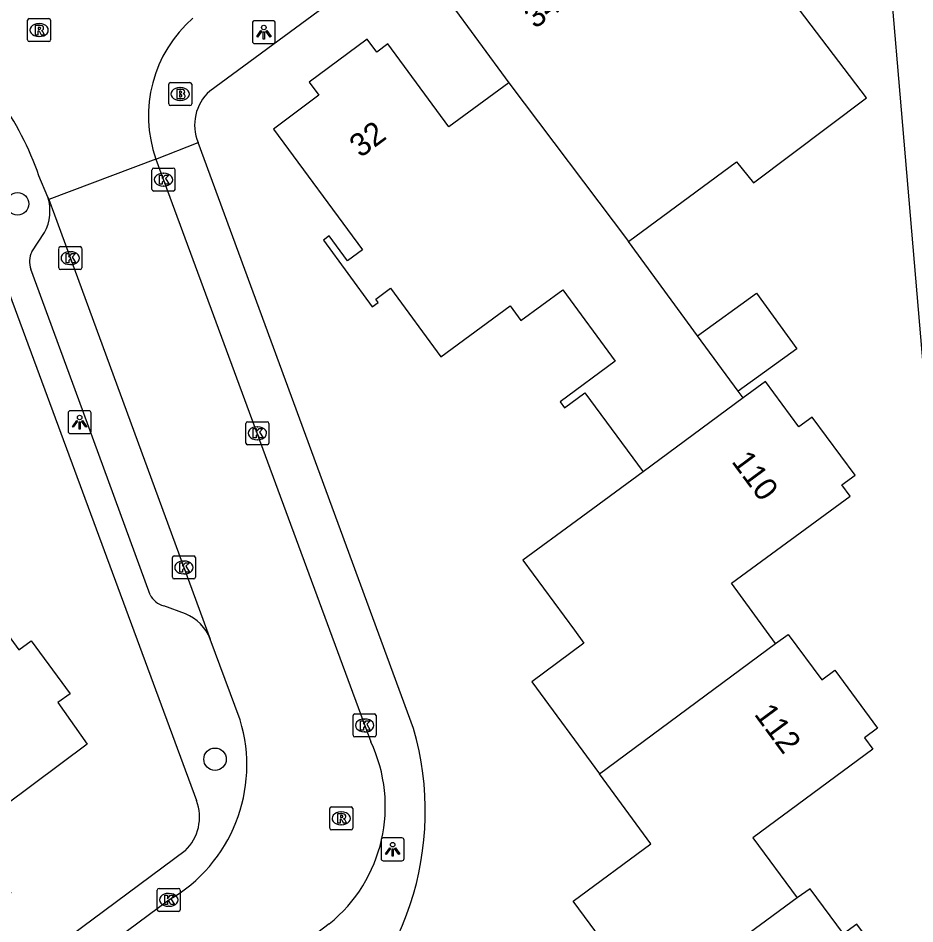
# Model space of a CAD drawing. Extents: x 163427 to 164190, y 380331 to 381641.
# Drawn here: x 163904.63 to 163943.65, y 381152.36 to 381191.75 of the extents above; entities that cross this region are included whole.
import ezdxf

# ---------------------------------------------------------------- set-up
doc = ezdxf.new("R2010")
doc.units = 0
for name, color, linetype in [('IMGEO_Boom', 7, 'Continuous'), ('IMGEO_Brandkraan', 7, 'Continuous'), ('IMGEO_Kolk', 7, 'Continuous'), ('IMGEO_Lichtpunt', 7, 'Continuous'), ('IMGEO_Pand', 7, 'Continuous'), ('IMGEO_Pand_nummerreeks', 7, 'Continuous'), ('IMGEO_Rijbaan_lokaal_open', 7, 'Continuous'), ('IMGEO_Rioolput', 7, 'Continuous'), ('IMGEO_Voetpad_open', 7, 'Continuous')]:
    doc.layers.add(name, color=color, linetype=linetype)

msp = doc.modelspace()

# ---------------------------------------------------------------- linework, layer by layer
at = {"layer": 'IMGEO_Boom'}
for centre in [(163904.601, 381183.677), (163913.195, 381159.523)]:
    msp.add_circle(centre, 0.489, dxfattribs=at)
at = {"layer": 'IMGEO_Brandkraan'}
for p, q in [((163911.179, 381188.024), (163911.179, 381188.876)), ((163911.254, 381188.95), (163912.106, 381188.95)), ((163911.667, 381188.73), (163911.692, 381188.73)), ((163912.18, 381188.876), (163912.18, 381188.024)), ((163912.106, 381187.95), (163911.254, 381187.95)), ((163911.69, 381188.17), (163911.665, 381188.17))]:
    msp.add_line(p, q, dxfattribs=at)
for points in [[(163911.179, 381188.024), (163911.179, 381188.876)], [(163911.254, 381188.95), (163912.106, 381188.95)], [(163911.527, 381188.65), (163911.527, 381188.25), (163911.74, 381188.25)], [(163911.758, 381188.65), (163911.527, 381188.65)], [(163911.706, 381188.569), (163911.652, 381188.569), (163911.652, 381188.493)], [(163912.18, 381188.876), (163912.18, 381188.024)], [(163911.652, 381188.493), (163911.705, 381188.493)], [(163911.714, 381188.417), (163911.652, 381188.417), (163911.652, 381188.336)], [(163911.652, 381188.336), (163911.714, 381188.336)], [(163912.106, 381187.95), (163911.254, 381187.95)]]:
    msp.add_lwpolyline(points, dxfattribs=at)
for centre, radius, start, end in [((163911.256, 381188.874), 0.0765, 91.552, 178.448), ((163911.256, 381188.874), 0.0765, 91.552, 178.448), ((163911.707, 381188.531), 0.0379, 267.8285, 90.9355), ((163911.762, 381188.505), 0.145, 59.4692, 91.5367), ((163911.787, 381188.552), 0.0922, 285.5137, 58.1501), ((163912.104, 381188.874), 0.0765, 1.552, 88.448), ((163912.104, 381188.874), 0.0765, 1.552, 88.448), ((163911.715, 381188.376), 0.0404, 269.8759, 90.5077), ((163911.746, 381188.501), 0.251, 268.6676, 293.5347), ((163911.792, 381188.36), 0.105, 301.3115, 78.989), ((163911.256, 381188.026), 0.0765, 181.552, 268.448), ((163911.256, 381188.026), 0.0765, 181.552, 268.448), ((163912.104, 381188.026), 0.0765, 271.552, 358.448), ((163912.104, 381188.026), 0.0765, 271.552, 358.448)]:
    msp.add_arc(centre, radius, start, end, dxfattribs=at)
for centre, major_axis, ratio, start_param, end_param in [((163911.666, 381188.45), (-0.387, 0.002), 0.722429, 4.712389, 7.853982), ((163911.691, 381188.45), (-0.39, 0.002), 0.717154, 1.570796, 4.712389)]:
    msp.add_ellipse(centre, major_axis=major_axis, ratio=ratio, start_param=start_param, end_param=end_param, dxfattribs=at)
at = {"layer": 'IMGEO_Kolk'}
for p, q in [((163910.453, 381184.302), (163910.453, 381185.154)), ((163910.528, 381185.228), (163911.38, 381185.228)), ((163911.454, 381185.154), (163911.454, 381184.302)), ((163910.941, 381185.008), (163910.966, 381185.008)), ((163910.964, 381184.448), (163910.939, 381184.448)), ((163911.38, 381184.228), (163910.528, 381184.228)), ((163906.394, 381180.889), (163906.394, 381181.741)), ((163906.469, 381181.815), (163907.321, 381181.815)), ((163906.882, 381181.595), (163906.907, 381181.595)), ((163907.395, 381181.741), (163907.395, 381180.889)), ((163907.321, 381180.815), (163906.469, 381180.815)), ((163906.905, 381181.035), (163906.88, 381181.035)), ((163914.539, 381173.274), (163914.539, 381174.126)), ((163914.614, 381174.2), (163915.466, 381174.2)), ((163915.54, 381174.126), (163915.54, 381173.274)), ((163915.027, 381173.98), (163915.052, 381173.98)), ((163915.05, 381173.42), (163915.025, 381173.42)), ((163915.466, 381173.2), (163914.614, 381173.2)), ((163911.34, 381167.438), (163911.34, 381168.29)), ((163911.415, 381168.364), (163912.267, 381168.364)), ((163911.828, 381168.144), (163911.853, 381168.144)), ((163912.341, 381168.29), (163912.341, 381167.438)), ((163912.267, 381167.364), (163911.415, 381167.364)), ((163911.851, 381167.584), (163911.826, 381167.584)), ((163919.205, 381160.568), (163919.205, 381161.42)), ((163919.28, 381161.494), (163920.132, 381161.494)), ((163920.206, 381161.42), (163920.206, 381160.568)), ((163919.693, 381161.274), (163919.718, 381161.274)), ((163919.716, 381160.714), (163919.691, 381160.714)), ((163920.132, 381160.494), (163919.28, 381160.494)), ((163910.759, 381153.909), (163911.611, 381153.909)), ((163910.684, 381152.983), (163910.684, 381153.835)), ((163911.172, 381153.689), (163911.197, 381153.689)), ((163911.685, 381153.835), (163911.685, 381152.983)), ((163911.195, 381153.129), (163911.17, 381153.129)), ((163911.611, 381152.909), (163910.759, 381152.909))]:
    msp.add_line(p, q, dxfattribs=at)
for points in [[(163910.453, 381184.302), (163910.453, 381185.154)], [(163910.528, 381185.228), (163911.38, 381185.228)], [(163911.454, 381185.154), (163911.454, 381184.302)], [(163910.774, 381184.928), (163910.897, 381184.928), (163910.897, 381184.777), (163911.027, 381184.928), (163911.191, 381184.928), (163911.045, 381184.777), (163911.198, 381184.528), (163911.046, 381184.528), (163910.961, 381184.692), (163910.897, 381184.625), (163910.897, 381184.528), (163910.774, 381184.528), (163910.774, 381184.928)], [(163911.38, 381184.228), (163910.528, 381184.228)], [(163906.394, 381180.889), (163906.394, 381181.741)], [(163906.469, 381181.815), (163907.321, 381181.815)], [(163906.715, 381181.515), (163906.838, 381181.515), (163906.838, 381181.364), (163906.968, 381181.515), (163907.132, 381181.515), (163906.986, 381181.364), (163907.139, 381181.115), (163906.987, 381181.115), (163906.902, 381181.279), (163906.838, 381181.212), (163906.838, 381181.115), (163906.715, 381181.115), (163906.715, 381181.515)], [(163907.395, 381181.741), (163907.395, 381180.889)], [(163907.321, 381180.815), (163906.469, 381180.815)], [(163914.539, 381173.274), (163914.539, 381174.126)], [(163914.614, 381174.2), (163915.466, 381174.2)], [(163915.54, 381174.126), (163915.54, 381173.274)], [(163914.86, 381173.9), (163914.983, 381173.9), (163914.983, 381173.749), (163915.113, 381173.9), (163915.277, 381173.9), (163915.131, 381173.749), (163915.284, 381173.5), (163915.132, 381173.5), (163915.047, 381173.664), (163914.983, 381173.597), (163914.983, 381173.5), (163914.86, 381173.5), (163914.86, 381173.9)], [(163915.466, 381173.2), (163914.614, 381173.2)], [(163911.34, 381167.438), (163911.34, 381168.29)], [(163911.415, 381168.364), (163912.267, 381168.364)], [(163912.341, 381168.29), (163912.341, 381167.438)], [(163911.661, 381168.064), (163911.784, 381168.064), (163911.784, 381167.913), (163911.914, 381168.064), (163912.078, 381168.064), (163911.932, 381167.913), (163912.085, 381167.664), (163911.933, 381167.664), (163911.848, 381167.828), (163911.784, 381167.761), (163911.784, 381167.664), (163911.661, 381167.664), (163911.661, 381168.064)], [(163912.267, 381167.364), (163911.415, 381167.364)], [(163919.205, 381160.568), (163919.205, 381161.42)], [(163919.28, 381161.494), (163920.132, 381161.494)], [(163920.206, 381161.42), (163920.206, 381160.568)], [(163919.526, 381161.194), (163919.649, 381161.194), (163919.649, 381161.043), (163919.779, 381161.194), (163919.943, 381161.194), (163919.797, 381161.043), (163919.95, 381160.794), (163919.798, 381160.794), (163919.713, 381160.958), (163919.649, 381160.891), (163919.649, 381160.794), (163919.526, 381160.794), (163919.526, 381161.194)], [(163920.132, 381160.494), (163919.28, 381160.494)], [(163910.759, 381153.909), (163911.611, 381153.909)], [(163910.684, 381152.983), (163910.684, 381153.835)], [(163911.005, 381153.609), (163911.128, 381153.609), (163911.128, 381153.458), (163911.258, 381153.609), (163911.422, 381153.609), (163911.276, 381153.458), (163911.429, 381153.209), (163911.277, 381153.209), (163911.192, 381153.373), (163911.128, 381153.306), (163911.128, 381153.209), (163911.005, 381153.209), (163911.005, 381153.609)], [(163911.685, 381153.835), (163911.685, 381152.983)], [(163911.611, 381152.909), (163910.759, 381152.909)]]:
    msp.add_lwpolyline(points, dxfattribs=at)
for centre, start, end in [((163910.53, 381185.152), 91.552, 178.448), ((163910.53, 381185.152), 91.552, 178.448), ((163911.378, 381185.152), 1.552, 88.448), ((163911.378, 381185.152), 1.552, 88.448), ((163910.53, 381184.304), 181.552, 268.448), ((163910.53, 381184.304), 181.552, 268.448), ((163911.378, 381184.304), 271.552, 358.448), ((163911.378, 381184.304), 271.552, 358.448), ((163906.471, 381181.739), 91.552, 178.448), ((163906.471, 381181.739), 91.552, 178.448), ((163907.319, 381181.739), 1.552, 88.448), ((163907.319, 381181.739), 1.552, 88.448), ((163906.471, 381180.891), 181.552, 268.448), ((163906.471, 381180.891), 181.552, 268.448), ((163907.319, 381180.891), 271.552, 358.448), ((163907.319, 381180.891), 271.552, 358.448), ((163914.616, 381174.124), 91.552, 178.448), ((163914.616, 381174.124), 91.552, 178.448), ((163915.464, 381174.124), 1.552, 88.448), ((163915.464, 381174.124), 1.552, 88.448), ((163914.616, 381173.276), 181.552, 268.448), ((163914.616, 381173.276), 181.552, 268.448), ((163915.464, 381173.276), 271.552, 358.448), ((163915.464, 381173.276), 271.552, 358.448), ((163911.417, 381168.288), 91.552, 178.448), ((163911.417, 381168.288), 91.552, 178.448), ((163912.265, 381168.288), 1.552, 88.448), ((163912.265, 381168.288), 1.552, 88.448), ((163911.417, 381167.44), 181.552, 268.448), ((163911.417, 381167.44), 181.552, 268.448), ((163912.265, 381167.44), 271.552, 358.448), ((163912.265, 381167.44), 271.552, 358.448), ((163919.282, 381161.418), 91.552, 178.448), ((163919.282, 381161.418), 91.552, 178.448), ((163920.13, 381161.418), 1.552, 88.448), ((163920.13, 381161.418), 1.552, 88.448), ((163919.282, 381160.57), 181.552, 268.448), ((163919.282, 381160.57), 181.552, 268.448), ((163920.13, 381160.57), 271.552, 358.448), ((163920.13, 381160.57), 271.552, 358.448), ((163910.761, 381153.833), 91.552, 178.448), ((163910.761, 381153.833), 91.552, 178.448), ((163911.609, 381153.833), 1.552, 88.448), ((163911.609, 381153.833), 1.552, 88.448), ((163910.761, 381152.985), 181.552, 268.448), ((163910.761, 381152.985), 181.552, 268.448), ((163911.609, 381152.985), 271.552, 358.448), ((163911.609, 381152.985), 271.552, 358.448)]:
    msp.add_arc(centre, 0.0765, start, end, dxfattribs=at)
for centre, major_axis, ratio, start_param, end_param in [((163910.94, 381184.728), (-0.387, 0.002), 0.722429, 4.712389, 7.853982), ((163910.965, 381184.728), (-0.39, 0.002), 0.717154, 1.570796, 4.712389), ((163906.881, 381181.315), (-0.387, 0.002), 0.722429, 4.712389, 7.853982), ((163906.906, 381181.315), (-0.39, 0.002), 0.717154, 1.570796, 4.712389), ((163915.026, 381173.7), (-0.387, 0.002), 0.722429, 4.712389, 7.853982), ((163915.051, 381173.7), (-0.39, 0.002), 0.717154, 1.570796, 4.712389), ((163911.827, 381167.864), (-0.387, 0.002), 0.722429, 4.712389, 7.853982), ((163911.852, 381167.864), (-0.39, 0.002), 0.717154, 1.570796, 4.712389), ((163919.692, 381160.994), (-0.387, 0.002), 0.722429, 4.712389, 7.853982), ((163919.717, 381160.994), (-0.39, 0.002), 0.717154, 1.570796, 4.712389), ((163911.171, 381153.409), (-0.387, 0.002), 0.722429, 4.712389, 7.853982), ((163911.196, 381153.409), (-0.39, 0.002), 0.717154, 1.570796, 4.712389)]:
    msp.add_ellipse(centre, major_axis=major_axis, ratio=ratio, start_param=start_param, end_param=end_param, dxfattribs=at)
at = {"layer": 'IMGEO_Lichtpunt'}
for p, q in [((163914.821, 381191.546), (163914.821, 381190.739)), ((163914.821, 381191.546), (163914.821, 381190.739)), ((163915.723, 381191.641), (163914.915, 381191.641)), ((163915.723, 381191.641), (163914.915, 381191.641)), ((163915.817, 381190.739), (163915.817, 381191.546)), ((163915.817, 381190.739), (163915.817, 381191.546)), ((163914.915, 381190.645), (163915.723, 381190.645)), ((163914.915, 381190.645), (163915.723, 381190.645)), ((163906.805, 381174.585), (163906.805, 381173.778)), ((163906.805, 381174.585), (163906.805, 381173.778)), ((163907.707, 381174.68), (163906.899, 381174.68)), ((163907.707, 381174.68), (163906.899, 381174.68)), ((163907.801, 381173.778), (163907.801, 381174.585)), ((163907.801, 381173.778), (163907.801, 381174.585)), ((163906.899, 381173.684), (163907.707, 381173.684)), ((163906.899, 381173.684), (163907.707, 381173.684)), ((163920.424, 381156.01), (163920.424, 381155.203)), ((163920.424, 381156.01), (163920.424, 381155.203)), ((163921.326, 381156.105), (163920.518, 381156.105)), ((163921.326, 381156.105), (163920.518, 381156.105)), ((163921.42, 381155.203), (163921.42, 381156.01)), ((163921.42, 381155.203), (163921.42, 381156.01)), ((163920.518, 381155.109), (163921.326, 381155.109)), ((163920.518, 381155.109), (163921.326, 381155.109))]:
    msp.add_line(p, q, dxfattribs=at)
for points in [[(163915.195, 381191.21), (163915.234, 381191.182), (163915.046, 381190.92), (163915.008, 381190.947), (163915.195, 381191.21)], [(163915.297, 381191.162), (163915.344, 381191.162), (163915.344, 381190.84), (163915.297, 381190.84), (163915.297, 381191.162)], [(163915.407, 381191.182), (163915.445, 381191.209), (163915.632, 381190.947), (163915.593, 381190.919), (163915.407, 381191.182)], [(163907.179, 381174.249), (163907.218, 381174.221), (163907.03, 381173.959), (163906.992, 381173.986), (163907.179, 381174.249)], [(163907.281, 381174.201), (163907.328, 381174.201), (163907.328, 381173.879), (163907.281, 381173.879), (163907.281, 381174.201)], [(163907.391, 381174.221), (163907.429, 381174.248), (163907.616, 381173.986), (163907.577, 381173.958), (163907.391, 381174.221)], [(163920.798, 381155.674), (163920.837, 381155.646), (163920.649, 381155.384), (163920.611, 381155.411), (163920.798, 381155.674)], [(163920.9, 381155.626), (163920.947, 381155.626), (163920.947, 381155.304), (163920.9, 381155.304), (163920.9, 381155.626)], [(163921.01, 381155.646), (163921.048, 381155.673), (163921.235, 381155.411), (163921.196, 381155.383), (163921.01, 381155.646)]]:
    msp.add_lwpolyline(points, dxfattribs=at)
for centre in [(163915.32, 381191.344), (163907.304, 381174.383), (163920.923, 381155.808)]:
    msp.add_circle(centre, 0.0994, dxfattribs=at)
for centre, start, end in [((163914.915, 381191.546), 90, 180), ((163914.915, 381191.546), 90, 180), ((163915.723, 381191.546), 0, 90), ((163915.723, 381191.546), 0, 90), ((163914.915, 381190.739), 180, 270), ((163914.915, 381190.739), 180, 270), ((163915.723, 381190.739), 270, 0), ((163915.723, 381190.739), 270, 360), ((163906.899, 381174.585), 90, 180), ((163906.899, 381174.585), 90, 180), ((163907.707, 381174.585), 0, 90), ((163907.707, 381174.585), 0, 90), ((163906.899, 381173.778), 180, 270), ((163906.899, 381173.778), 180, 270), ((163907.707, 381173.778), 270, 0), ((163907.707, 381173.778), 270, 360), ((163920.518, 381156.01), 90, 180), ((163920.518, 381156.01), 90, 180), ((163921.326, 381156.01), 0, 90), ((163921.326, 381156.01), 0, 90), ((163920.518, 381155.203), 180, 270), ((163920.518, 381155.203), 180, 270), ((163921.326, 381155.203), 270, 0), ((163921.326, 381155.203), 270, 360)]:
    msp.add_arc(centre, 0.0946, start, end, dxfattribs=at)
at = {"layer": 'IMGEO_Pand'}
for points in [[(163931.182, 381182.045), (163935.881, 381185.507), (163936.632, 381184.583), (163941.546, 381188.289), (163937.42, 381193.704), (163938.021, 381194.146), (163935.068, 381198.156), (163932.234, 381196.067), (163933.427, 381194.449), (163930.98, 381192.645), (163929.787, 381194.263), (163929.621, 381194.488), (163928.321, 381196.232), (163927.839, 381195.876), (163927.417, 381196.447), (163924.892, 381194.58), (163925.314, 381194.009), (163923.338, 381192.548), (163925.985, 381188.939)], [(163925.985, 381188.939), (163923.367, 381187.019), (163920.72, 381190.628), (163920.239, 381190.27), (163919.817, 381190.841), (163917.292, 381188.974), (163917.719, 381188.396), (163915.747, 381186.929), (163919.607, 381181.674), (163918.962, 381181.2), (163918.169, 381182.28), (163917.911, 381182.091), (163920.036, 381179.198), (163920.294, 381179.387), (163920.187, 381179.532), (163920.832, 381180.006), (163923.021, 381177.024), (163926.036, 381179.243), (163926.508, 381178.601), (163928.327, 381179.942), (163930.612, 381176.838), (163928.218, 381175.063), (163928.408, 381174.806), (163929.286, 381175.452), (163931.818, 381172.026)], [(163925.985, 381188.939), (163931.182, 381182.045)], [(163934.189, 381177.943), (163931.182, 381182.045)], [(163934.189, 381177.943), (163936.756, 381179.797), (163938.513, 381177.366), (163935.963, 381175.523)], [(163935.963, 381175.523), (163934.189, 381177.943)], [(163937.589, 381164.553), (163935.662, 381167.18), (163940.828, 381170.97), (163940.471, 381171.452), (163941.043, 381171.876), (163939.175, 381174.4), (163938.604, 381173.977), (163937.146, 381175.948), (163936.175, 381175.234)], [(163936.175, 381175.234), (163931.818, 381172.026)], [(163936.175, 381175.234), (163935.963, 381175.523)], [(163931.818, 381172.026), (163928.927, 381169.898), (163926.591, 381168.178), (163928.832, 381165.132), (163929.247, 381164.568), (163926.975, 381162.896), (163929.92, 381158.894)], [(163904.008, 381165.174), (163904.665, 381164.283), (163905.197, 381164.676), (163906.897, 381162.371), (163906.356, 381161.988), (163907.631, 381160.185), (163904.073, 381157.531), (163902.39, 381156.275), (163904.312, 381153.699), (163899.276, 381149.981), (163896.305, 381154.003), (163895.748, 381154.757), (163898, 381156.42), (163895.936, 381159.214)], [(163937.589, 381164.553), (163938.137, 381164.955), (163939.591, 381162.983), (163940.158, 381163.403), (163942.026, 381160.879), (163941.455, 381160.456), (163941.816, 381159.965), (163936.589, 381156.104), (163938.518, 381153.493)], [(163929.92, 381158.894), (163937.589, 381164.553)], [(163932.137, 381148.807), (163928.78, 381153.354), (163932.164, 381155.845), (163929.92, 381158.894)], [(163939.484, 381142.456), (163937.556, 381145.07), (163942.777, 381148.92), (163942.414, 381149.411), (163942.985, 381149.834), (163941.117, 381152.358), (163940.544, 381151.934), (163939.092, 381153.895), (163938.518, 381153.493)], [(163938.518, 381153.493), (163932.137, 381148.807)]]:
    msp.add_lwpolyline(points, dxfattribs=at)
at = {"layer": 'IMGEO_Rijbaan_lokaal_open'}
for points in [[(163910.621, 381185.625), (163905.959, 381183.862)], [(163910.621, 381185.625), (163910.883, 381184.915), (163919.972, 381160.287)], [(163905.92, 381183.969), (163905.534, 381184.898)], [(163905.92, 381183.969), (163905.959, 381183.862)], [(163905.959, 381183.862), (163906.205, 381183.194), (163912.987, 381164.75)], [(163914.289, 381161.234), (163912.987, 381164.75)], [(163878.809, 381129.42), (163911.186, 381153.408)], [(163918.164, 381152.365), (163916.554, 381151.141)]]:
    msp.add_lwpolyline(points, dxfattribs=at)
for centre, radius, start, end in [((163915.919, 381187.505), 5.622, 130.9319, 199.5349), ((163892.029, 381180.095), 14.334, 19.5796, 49.9824), ((163907.832, 381159.266), 6.75, 299.793, 16.9505), ((163914.032, 381157.475), 6.572, 308.9593, 25.3284)]:
    msp.add_arc(centre, radius, start, end, dxfattribs=at)
at = {"layer": 'IMGEO_Rioolput'}
for p, q in [((163905.115, 381191.731), (163905.967, 381191.731)), ((163905.04, 381190.805), (163905.04, 381191.657)), ((163905.528, 381191.511), (163905.553, 381191.511)), ((163906.041, 381191.657), (163906.041, 381190.805)), ((163905.551, 381190.951), (163905.526, 381190.951)), ((163905.967, 381190.731), (163905.115, 381190.731)), ((163918.262, 381157.453), (163919.114, 381157.453)), ((163918.187, 381156.527), (163918.187, 381157.379)), ((163918.675, 381157.233), (163918.7, 381157.233)), ((163919.188, 381157.379), (163919.188, 381156.527)), ((163918.698, 381156.673), (163918.673, 381156.673)), ((163919.114, 381156.453), (163918.262, 381156.453))]:
    msp.add_line(p, q, dxfattribs=at)
for points in [[(163905.115, 381191.731), (163905.967, 381191.731)], [(163905.04, 381190.805), (163905.04, 381191.657)], [(163905.629, 381191.429), (163905.377, 381191.431), (163905.377, 381191.031)], [(163905.555, 381191.35), (163905.501, 381191.35), (163905.501, 381191.269)], [(163906.041, 381191.657), (163906.041, 381190.805)], [(163905.377, 381191.031), (163905.501, 381191.031), (163905.501, 381191.193), (163905.512, 381191.193)], [(163905.501, 381191.269), (163905.553, 381191.269)], [(163905.559, 381191.164), (163905.63, 381191.031), (163905.77, 381191.031), (163905.705, 381191.157)], [(163905.967, 381190.731), (163905.115, 381190.731)], [(163918.262, 381157.453), (163919.114, 381157.453)], [(163918.187, 381156.527), (163918.187, 381157.379)], [(163918.776, 381157.151), (163918.524, 381157.153), (163918.524, 381156.753)], [(163918.702, 381157.072), (163918.648, 381157.072), (163918.648, 381156.991)], [(163919.188, 381157.379), (163919.188, 381156.527)], [(163918.524, 381156.753), (163918.648, 381156.753), (163918.648, 381156.915), (163918.659, 381156.915)], [(163918.648, 381156.991), (163918.7, 381156.991)], [(163918.706, 381156.886), (163918.777, 381156.753), (163918.917, 381156.753), (163918.852, 381156.879)], [(163919.114, 381156.453), (163918.262, 381156.453)]]:
    msp.add_lwpolyline(points, dxfattribs=at)
for centre, radius, start, end in [((163905.117, 381191.655), 0.0765, 91.552, 178.448), ((163905.117, 381191.655), 0.0765, 91.552, 178.448), ((163905.965, 381191.655), 0.0765, 1.552, 88.448), ((163905.965, 381191.655), 0.0765, 1.552, 88.448), ((163905.561, 381191.254), 0.0964, 77.0061, 93.1865), ((163905.575, 381191.311), 0.0378, 276.6634, 79.6772), ((163905.628, 381191.319), 0.109, 350.3612, 89.416), ((163905.511, 381191.14), 0.0533, 26.0293, 88.6989), ((163905.537, 381191.458), 0.19, 274.7715, 282.9687), ((163905.626, 381191.319), 0.112, 277.5842, 350.9817), ((163905.61, 381191.104), 0.108, 29.5134, 73.7905), ((163905.117, 381190.807), 0.0765, 181.552, 268.448), ((163905.117, 381190.807), 0.0765, 181.552, 268.448), ((163905.965, 381190.807), 0.0765, 271.552, 358.448), ((163905.965, 381190.807), 0.0765, 271.552, 358.448), ((163918.264, 381157.377), 0.0765, 91.552, 178.448), ((163918.264, 381157.377), 0.0765, 91.552, 178.448), ((163919.112, 381157.377), 0.0765, 1.552, 88.448), ((163919.112, 381157.377), 0.0765, 1.552, 88.448), ((163918.708, 381156.976), 0.0964, 77.0061, 93.1865), ((163918.722, 381157.033), 0.0378, 276.6634, 79.6772), ((163918.775, 381157.041), 0.109, 350.3612, 89.416), ((163918.658, 381156.862), 0.0533, 26.0293, 88.6989), ((163918.684, 381157.18), 0.19, 274.7715, 282.9687), ((163918.773, 381157.041), 0.112, 277.5842, 350.9817), ((163918.757, 381156.826), 0.108, 29.5134, 73.7905), ((163918.264, 381156.529), 0.0765, 181.552, 268.448), ((163918.264, 381156.529), 0.0765, 181.552, 268.448), ((163919.112, 381156.529), 0.0765, 271.552, 358.448), ((163919.112, 381156.529), 0.0765, 271.552, 358.448)]:
    msp.add_arc(centre, radius, start, end, dxfattribs=at)
for centre, major_axis, ratio, start_param, end_param in [((163905.527, 381191.231), (-0.387, 0.002), 0.722429, 4.712389, 7.853982), ((163905.552, 381191.231), (-0.39, 0.002), 0.717154, 1.570796, 4.712389), ((163918.674, 381156.953), (-0.387, 0.002), 0.722429, 4.712389, 7.853982), ((163918.699, 381156.953), (-0.39, 0.002), 0.717154, 1.570796, 4.712389)]:
    msp.add_ellipse(centre, major_axis=major_axis, ratio=ratio, start_param=start_param, end_param=end_param, dxfattribs=at)
at = {"layer": 'IMGEO_Voetpad_open'}
for points in [[(163941.853, 381200.072), (163942.036, 381199.692), (163952.531, 381076.448)], [(163912.963, 381188.583), (163926.614, 381198.64)], [(163910.621, 381185.625), (163912.458, 381186.339)], [(163921.831, 381160.861), (163912.458, 381186.339)], [(163902.765, 381183.681), (163904.013, 381180.42), (163912.387, 381157.729)], [(163905.229, 381181.591), (163905.775, 381182.427)], [(163910.372, 381166.679), (163907.266, 381175.16), (163905.181, 381180.83)], [(163911.911, 381165.847), (163910.963, 381166.19)], [(163911.894, 381155.545), (163877.893, 381130.301)]]:
    msp.add_lwpolyline(points, dxfattribs=at)
for centre, radius, start, end in [((163914.309, 381187.101), 2.001, 132.2445, 202.3898), ((163904.052, 381183.367), 1.963, 331.3931, 17.863), ((163906.058, 381181.157), 0.936, 152.3485, 200.4332), ((163911.249, 381167.137), 0.989, 207.577, 253.2135), ((163911.147, 381164.021), 1.979, 21.603, 67.2896), ((163909.481, 381157.262), 12.864, 306.9864, 16.2453), ((163910.502, 381157.007), 2.018, 313.594, 20.9653)]:
    msp.add_arc(centre, radius, start, end, dxfattribs=at)

# ---------------------------------------------------------------- texts
at = {"layer": 'IMGEO_Pand_nummerreeks'}
for s, rotation, p in [('34', 36.476, (163927.115, 381191.261)), ('32', 36.6425, (163919.526, 381185.652)), ('110', 306.4915, (163935.64, 381172.468)), ('112', 306.4004, (163936.625, 381161.479))]:
    msp.add_text(s, height=1, rotation=rotation, dxfattribs=at).set_placement(p)

doc.saveas('drawing.dxf')
